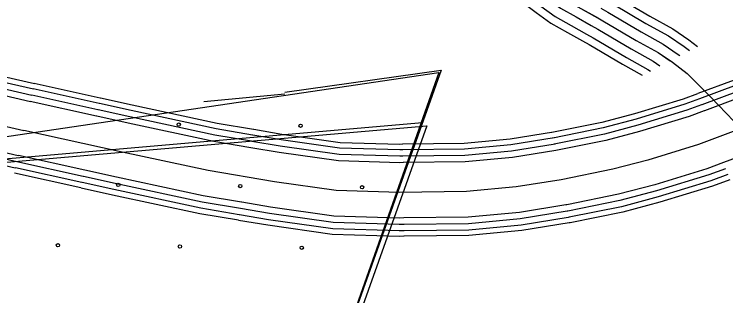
# Model space of a CAD drawing. Extents: x 1551132 to 1791609, y 378168 to 563823.
# Drawn here: x 1646908 to 1649153, y 472190 to 473078 of the extents above; entities that cross this region are included whole.
import ezdxf

# ---------------------------------------------------------------- set-up
doc = ezdxf.new("R2010")
doc.units = 0
for name, color, linetype in [('DESIGN - EROSION CONTROL - Devices', 7, 'Continuous'), ('DESIGN - SCRATCH - User 1', 7, 'Continuous'), ('DESIGN - TRAFFIC CONTROL PERMANENT - Pavement Marking Text', 7, 'Continuous'), ('SURVEY - CENTERLINE - Preliminary Text', 7, 'Continuous'), ('SURVEY - TRANSPORTATION - Roads', 7, 'Continuous'), ('SURVEY - VEGETATION - Features with Text', 7, 'Continuous')]:
    doc.layers.add(name, color=color, linetype=linetype)

msp = doc.modelspace()

# ---------------------------------------------------------------- linework, layer by layer
at = {"layer": 'DESIGN - EROSION CONTROL - Devices'}
for centre in [(1647427.03, 472730.016), (1647427.03, 472730.016), (1647811.583, 472726.283), (1647811.583, 472726.283), (1647236.621, 472539.607), (1647236.621, 472539.607), (1647621.174, 472535.873), (1647621.174, 472535.873), (1648005.727, 472532.14), (1648005.727, 472532.14), (1647046.211, 472349.197), (1647046.211, 472349.197), (1647430.764, 472345.463), (1647430.764, 472345.463), (1647815.317, 472341.73), (1647815.317, 472341.73)]:
    msp.add_circle(centre, 5.28, dxfattribs=at)
at = {"layer": 'DESIGN - SCRATCH - User 1'}
msp.add_lwpolyline([(1645308.962, 473754.548), (1645198.489, 473037.404), (1645174.19, 472861.833), (1645256.096, 472852.191), (1645265.738, 472782.306), (1645446.425, 472832.916), (1645441.609, 473367.896), (1645668.07, 473382.355), (1645739.635, 472523.524), (1648248.276, 472894.36), (1647733.487, 471437.881), (1647325.896, 470442.921), (1647713.504, 470363.603), (1648081.179, 471585.96)], dxfattribs=at)
at = {"layer": 'DESIGN - TRAFFIC CONTROL PERMANENT - Pavement Marking Text'}
for points in [[(1645184.815, 473651.337), (1645093.4, 473006.828), (1645147.832, 472999.153), (1645149.932, 472923.818), (1645443.725, 473001.02), (1645439.967, 473084.364), (1645689.386, 473098.756), (1645739.635, 472523.524), (1648196.627, 472736.19), (1647733.487, 471437.881), (1647325.896, 470442.921), (1647713.504, 470363.603), (1648081.179, 471585.96)], [(1645184.815, 473651.337), (1645093.4, 473006.828), (1645147.832, 472999.153), (1645149.932, 472923.818), (1645443.725, 473001.02), (1645439.967, 473084.364), (1645689.386, 473098.756), (1645739.635, 472523.524), (1648196.627, 472736.19), (1647733.487, 471437.881), (1647325.896, 470442.921), (1647713.504, 470363.603), (1648081.179, 471585.96)], [(1645184.815, 473651.337), (1645093.4, 473006.828), (1645147.832, 472999.153), (1645149.932, 472923.818), (1645443.725, 473001.02), (1645439.967, 473084.364), (1645689.386, 473098.756), (1645739.635, 472523.524), (1648196.627, 472736.19), (1647733.487, 471437.881), (1647325.896, 470442.921), (1647713.504, 470363.603), (1648081.179, 471585.96)], [(1645184.815, 473651.337), (1645093.4, 473006.828), (1645147.832, 472999.153), (1645149.932, 472923.818), (1645443.725, 473001.02), (1645439.967, 473084.364), (1645689.386, 473098.756), (1645739.635, 472523.524), (1648196.627, 472736.19), (1647733.487, 471437.881), (1647325.896, 470442.921), (1647713.504, 470363.603), (1648081.179, 471585.96)], [(1645184.815, 473651.337), (1645093.4, 473006.828), (1645147.832, 472999.153), (1645149.932, 472923.818), (1645443.725, 473001.02), (1645439.967, 473084.364), (1645689.386, 473098.756), (1645739.635, 472523.524), (1648196.627, 472736.19), (1647733.487, 471437.881), (1647325.896, 470442.921), (1647713.504, 470363.603), (1648081.179, 471585.96)], [(1645198.506, 473641.078), (1645107.092, 472996.57), (1645161.524, 472988.895), (1645163.623, 472913.559), (1645457.417, 472990.761), (1645453.658, 473074.105), (1645703.078, 473088.497), (1645753.326, 472513.266), (1648210.318, 472725.931), (1647747.179, 471427.622), (1647339.588, 470432.663), (1647727.195, 470353.344), (1648094.87, 471575.701)]]:
    msp.add_lwpolyline(points, dxfattribs=at)
at = {"layer": 'SURVEY - CENTERLINE - Preliminary Text'}
for points in [[(1640438.968, 473425.437), (1640820.851, 473670.785), (1640989.797, 473769.596), (1641150.435, 473832.423), (1641278.807, 473867.465), (1641415.079, 473890.424), (1641579.225, 473897.15), (1641755.237, 473887.766), (1641929.083, 473860.365), (1642160.77, 473810.489), (1642528.219, 473725.496), (1646938.64, 472711.58)], [(1649522.013, 473014.998), (1649369.933, 472951.788), (1649179.729, 472870.31), (1649064.757, 472827.509)], [(1649528.729, 472998.839), (1649376.741, 472935.671), (1649186.237, 472854.052), (1649070.857, 472811.109)], [(1649536.404, 472980.372), (1649384.516, 472917.237), (1649193.662, 472835.484), (1649077.831, 472792.367)], [(1649545.037, 472961.988), (1649392.399, 472898.553), (1649201.195, 472816.642), (1649085.765, 472773.674)], [(1646740.77, 472912.485), (1646972.573, 472859.201)], [(1646736.845, 472895.426), (1646968.648, 472842.142)], [(1646732.37, 472875.934), (1646964.173, 472822.65)], [(1646728.72, 472855.967), (1646959.631, 472802.882)], [(1647176.018, 472796.249), (1646967.589, 472842.383)], [(1647179.801, 472813.341), (1646971.373, 472859.476)], [(1647171.693, 472776.724), (1646963.264, 472822.858)], [(1649063.923, 472827.201), (1649018.874, 472810.434), (1648865.445, 472763.782), (1648762.155, 472736.465), (1648604.417, 472704.622)], [(1647168.193, 472756.723), (1646958.881, 472803.049)], [(1647663.04, 472714.147), (1647548.417, 472733.648), (1647280.44, 472791.066), (1647180.659, 472813.149)], [(1649070.023, 472810.8), (1649024.474, 472793.85), (1648870.228, 472746.94), (1648766.13, 472719.415), (1648607.884, 472687.464)], [(1649611.977, 472800.909), (1649460.214, 472737.832), (1649266.002, 472654.63), (1649146.605, 472610.195)], [(1647656.756, 472677.171), (1647541.342, 472696.805), (1647272.457, 472754.423), (1647172.559, 472776.532)], [(1647660.106, 472696.888), (1647545.109, 472716.455), (1647276.715, 472773.965), (1647176.884, 472796.057)], [(1649077.006, 472792.058), (1649030.874, 472774.891), (1648875.694, 472727.698), (1648770.672, 472699.922), (1648611.842, 472667.863)], [(1647654.24, 472657.029), (1647537.509, 472676.888), (1647268.141, 472734.606), (1647169.068, 472756.531)], [(1649084.931, 472773.366), (1649037.374, 472755.666), (1648881.244, 472708.189), (1648775.272, 472680.164), (1648616.75, 472648.163)], [(1649236.003, 472729.632), (1649067.365, 472666.863), (1648906.852, 472618.054), (1648796.538, 472588.878), (1648634.167, 472556.102), (1648491.895, 472533.185), (1648335.682, 472518.384), (1648123.554, 472516.042), (1647923.5, 472521.617), (1647729.638, 472549.168), (1647519.835, 472584.86), (1647248.208, 472643.062), (1646938.64, 472711.58)], [(1648133.537, 472667.63), (1648124.845, 472667.538), (1647936.308, 472672.788), (1647752.996, 472698.838), (1647663.915, 472713.997)], [(1646689.637, 472685.963), (1646920.549, 472632.878)], [(1648133.728, 472650.129), (1648124.695, 472650.029), (1647934.825, 472655.321), (1647750.296, 472681.546), (1647660.981, 472696.738)], [(1648609.434, 472705.539), (1648472.687, 472683.513), (1648327.691, 472669.78), (1648134.395, 472667.646)], [(1648612.217, 472688.255), (1648474.912, 472666.146), (1648328.616, 472652.288), (1648134.587, 472650.146)], [(1646685.096, 472666.195), (1646916.007, 472613.111)], [(1648133.945, 472630.129), (1648124.529, 472630.029), (1647933.133, 472635.362), (1647747.213, 472661.788), (1647657.623, 472677.021)], [(1648615.401, 472668.513), (1648477.445, 472646.296), (1648329.666, 472632.295), (1648134.803, 472630.145)], [(1646680.613, 472646.703), (1646911.524, 472593.619)], [(1648135.02, 472609.861), (1648124.329, 472609.745), (1647931.417, 472615.12), (1647744.088, 472641.745), (1647655.131, 472656.879)], [(1648617.217, 472648.263), (1648480.012, 472626.162), (1648330.741, 472612.02), (1648135.937, 472609.87)], [(1647130.502, 472586.41), (1646921.19, 472632.736)], [(1647126.119, 472566.601), (1646916.807, 472612.927)], [(1649145.771, 472609.887), (1649093.214, 472590.32), (1648928.926, 472540.36), (1648814.862, 472510.201), (1648651.258, 472477.175)], [(1647118.019, 472529.992), (1646908.707, 472576.318)], [(1647121.802, 472547.076), (1646912.491, 472593.402)], [(1647624.99, 472485.058), (1647504.602, 472505.542), (1647231.025, 472564.16), (1647131.369, 472586.219)], [(1649152.846, 472590.878), (1649099.714, 472571.094), (1648934.476, 472520.851), (1648819.471, 472490.434), (1648655.274, 472457.291)], [(1647621.59, 472465.066), (1647500.768, 472485.616), (1647226.708, 472544.343), (1647126.985, 472566.418)], [(1649159.821, 472572.128), (1649106.114, 472552.135), (1648939.943, 472501.609), (1648824.004, 472470.941), (1648659.233, 472437.682)], [(1649165.929, 472555.727), (1649111.714, 472535.552), (1648944.726, 472484.767), (1648827.979, 472453.891), (1648662.691, 472420.532)], [(1647615.299, 472428.09), (1647493.693, 472448.782), (1647218.725, 472507.7), (1647118.877, 472529.8)], [(1647618.232, 472445.348), (1647497.002, 472465.974), (1647222.45, 472524.8), (1647122.661, 472546.884)], [(1648136.995, 472435.44), (1648122.887, 472435.273), (1647916.675, 472441.024), (1647717.18, 472469.374), (1647625.874, 472484.908)], [(1648137.22, 472415.156), (1648122.72, 472414.99), (1647914.959, 472420.781), (1647714.055, 472449.332), (1647622.474, 472464.916)], [(1648650.766, 472477.075), (1648648.775, 472476.658), (1648502.136, 472453.041), (1648339.94, 472437.674), (1648137.862, 472435.449)], [(1648137.445, 472395.156), (1648122.554, 472394.989), (1647913.267, 472400.822), (1647710.972, 472429.565), (1647619.115, 472445.198)], [(1648654.874, 472457.208), (1648652.441, 472456.708), (1648504.703, 472432.907), (1648341.015, 472417.398), (1648138.087, 472415.165)], [(1648658.933, 472437.624), (1648656.058, 472437.032), (1648507.245, 472413.056), (1648342.065, 472397.414), (1648138.303, 472395.164)], [(1648137.645, 472377.655), (1648122.404, 472377.48), (1647911.792, 472383.355), (1647708.272, 472412.273), (1647616.182, 472427.94)], [(1648662.474, 472420.49), (1648659.224, 472419.815), (1648509.461, 472395.689), (1648342.99, 472379.922), (1648138.495, 472377.664)]]:
    msp.add_lwpolyline(points, dxfattribs=at)
at = {"layer": 'SURVEY - TRANSPORTATION - Roads'}
for points in [[(1648384.723, 473406.949), (1648459.088, 473307.855), (1648525.895, 473222.828), (1648565.344, 473184.235), (1648606.901, 473153.617), (1648648.467, 473123.008), (1648696.074, 473096.308), (1648765.514, 473057.298), (1648870.403, 472995.222), (1648940.051, 472956.754), (1648985.467, 472926.162), (1649031.116, 472891.411), (1649106.047, 472816.276), (1649178.987, 472741.174)], [(1648384.723, 473406.949), (1648459.088, 473307.855), (1648525.895, 473222.828), (1648565.344, 473184.235), (1648606.901, 473153.617), (1648648.467, 473123.008), (1648696.074, 473096.308), (1648743.989, 473069.39)], [(1648357.149, 473392.057), (1648434.497, 473288.971), (1648502.77, 473202.085), (1648545.211, 473160.559), (1648588.518, 473128.658), (1648631.634, 473096.908), (1648680.899, 473069.274), (1648728.806, 473042.365)], [(1648305.542, 473367.998), (1648390.306, 473255.037), (1648461.213, 473164.801), (1648509.037, 473118.008), (1648555.477, 473083.791), (1648601.368, 473049.998), (1648653.633, 473020.689), (1648701.524, 472993.78)], [(1648329.583, 473377.123), (1648409.914, 473270.087), (1648479.646, 473181.335), (1648525.086, 473136.884), (1648570.135, 473103.699), (1648614.792, 473070.807), (1648665.725, 473042.24), (1648713.623, 473015.331)], [(1648786.93, 473145.876), (1648809.338, 473133.292), (1648913.952, 473071.374), (1648985.842, 473031.673), (1649036.574, 472997.497), (1649064.34, 472976.363)], [(1648774.339, 473123.458), (1648796.488, 473111.016), (1648901.186, 473049.048), (1648972.417, 473009.706), (1649021.591, 472976.58), (1649039.232, 472963.154)], [(1648759.156, 473096.424), (1648780.997, 473084.157), (1648885.794, 473022.139), (1648956.234, 472983.23), (1649003.533, 472951.371), (1649008.766, 472947.387)], [(1648743.973, 473069.399), (1648765.514, 473057.298), (1648870.403, 472995.222), (1648940.051, 472956.754), (1648978.325, 472930.97)], [(1648728.79, 473042.373), (1648750.031, 473030.439), (1648855.012, 472968.304), (1648923.868, 472930.278), (1648945.685, 472915.586)], [(1648713.607, 473015.339), (1648734.54, 473003.58), (1648839.62, 472941.395), (1648907.685, 472903.803), (1648915.36, 472898.636)], [(1648701.507, 472993.788), (1648722.19, 472982.171), (1648827.354, 472919.936), (1648889.453, 472885.636)]]:
    msp.add_lwpolyline(points, dxfattribs=at)
at = {"layer": 'SURVEY - VEGETATION - Features with Text'}
for points in [[(1647761.629, 472831.709), (1648255.501, 472901.211)], [(1648255.501, 472901.211), (1648165.011, 472647.554)], [(1647506.252, 472802.783), (1647761.629, 472826.883)], [(1648074.488, 472393.806), (1648012.489, 472220.001)]]:
    msp.add_lwpolyline(points, dxfattribs=at)

doc.saveas('drawing.dxf')
